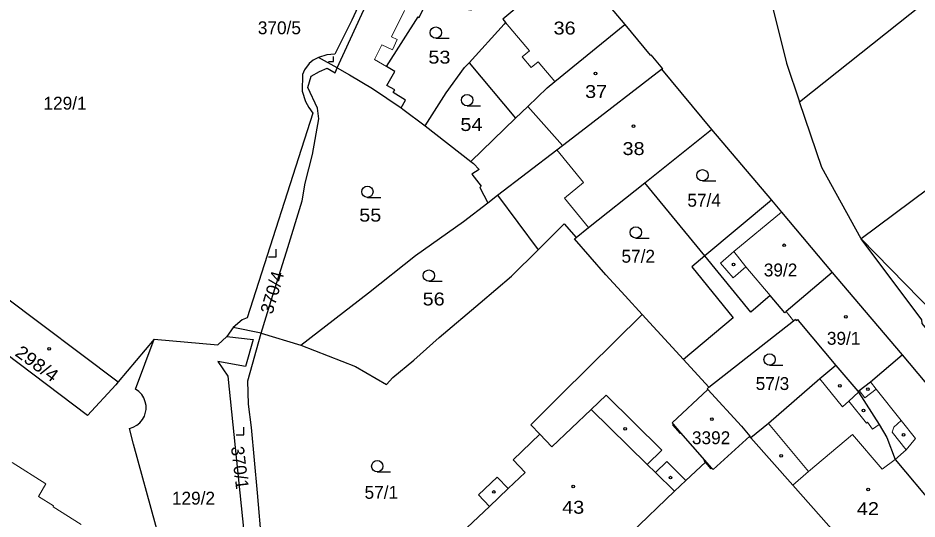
# Model space of a CAD drawing. Extents: x -679733 to -673243, y -1075091 to -1066557.
# Drawn here: x -676657.5 to -676538.9, y -1071449.2 to -1071383.1 of the extents above; entities that cross this region are included whole.
import ezdxf
from ezdxf.enums import TextEntityAlignment as Align

# ---------------------------------------------------------------- set-up
doc = ezdxf.new("R2010")
doc.units = 0
doc.header["$LTSCALE"] = 0.68
for name, color, linetype, lineweight in [('1', 7, 'Continuous', 25), ('3', 7, 'Continuous', 25), ('4', 7, 'Continuous', 13), ('5', 7, 'Continuous', 25)]:
    doc.layers.add(name, color=color, linetype=linetype, lineweight=lineweight)
doc.layers.add('2', color=7, linetype='Continuous')

msp = doc.modelspace()

# ---------------------------------------------------------------- linework, layer by layer
at = {"layer": '1'}
for p, q in [((-676615.42, -1071389.7), (-676607.13, -1071371.5)), ((-676603.81, -1071397.35), (-676597.79, -1071402.04)), ((-676591.9, -1071396.34), (-676597.79, -1071402.04)), ((-676574.86, -1071404.84), (-676566.05, -1071397.82)), ((-676566.05, -1071397.82), (-676558.15, -1071407.15)), ((-676566.95, -1071414.5), (-676574.86, -1071404.84)), ((-676595.55, -1071407.49), (-676594.27, -1071406.5)), ((-676594.27, -1071406.5), (-676588.94, -1071413.68)), ((-676558.15, -1071407.15), (-676566.95, -1071414.5)), ((-676569.76, -1071428.19), (-676575.21, -1071422.22)), ((-676625.45, -1071424.7), (-676620.24, -1071426.29))]:
    msp.add_line(p, q, dxfattribs=at)
for points in [[(-676554.44, -1071394.18), (-676531.78, -1071376.07), (-676537.08, -1071369.59), (-676541.9, -1071364.02)], [(-676559.57, -1071370.01), (-676559.71, -1071373.12), (-676558.12, -1071381.28), (-676556.17, -1071389.08), (-676554.44, -1071394.18)], [(-676607.93, -1071371.09), (-676609.2, -1071373.82), (-676611.68, -1071379.45), (-676613.49, -1071383.37), (-676615.74, -1071387.86), (-676616.79, -1071387.96), (-676617.88, -1071388.31)], [(-676588.21, -1071373.1), (-676584.13, -1071375.35), (-676584.46, -1071375.63), (-676577.5, -1071383.95)], [(-676607, -1071394.96), (-676606.44, -1071393.97), (-676608.03, -1071392.93), (-676607.84, -1071392.6), (-676608.89, -1071392), (-676607.84, -1071390.16), (-676608.92, -1071389.51), (-676604.76, -1071382.97), (-676604.6, -1071383.04), (-676603.74, -1071381.24), (-676597.79, -1071382.01), (-676596.53, -1071381.2), (-676594, -1071379.54), (-676592.51, -1071378.17), (-676590.63, -1071380.8)], [(-676590.63, -1071380.8), (-676593.58, -1071383.26), (-676593.21, -1071383.7), (-676593.42, -1071383.92), (-676598.04, -1071389), (-676591.9, -1071396.34)], [(-676591.9, -1071396.34), (-676590.29, -1071394.78), (-676587.74, -1071392.31), (-676586.71, -1071391.48), (-676577.5, -1071383.95)], [(-676577.5, -1071383.95), (-676574.16, -1071388.03), (-676574.08, -1071387.97), (-676572.5, -1071389.8), (-676572.66, -1071389.87), (-676566.05, -1071397.82)], [(-676617.88, -1071388.31), (-676618.61, -1071388.69), (-676619.11, -1071389.11), (-676619.75, -1071389.94), (-676620.01, -1071390.56), (-676620.07, -1071392.77), (-676619.59, -1071394.13), (-676619.18, -1071394.93), (-676618.66, -1071395.65), (-676627.3, -1071422.68), (-676627.95, -1071422.94), (-676629.15, -1071423.95)], [(-676625.45, -1071424.7), (-676624.15, -1071420.38), (-676622.13, -1071413.98), (-676620.04, -1071407.23), (-676619.66, -1071404.92), (-676618.7, -1071401.1), (-676617.84, -1071396.43), (-676618.04, -1071394.99), (-676619.3, -1071392.29), (-676618.86, -1071390.8), (-676617.78, -1071390.15), (-676616.76, -1071389.74), (-676615.7, -1071390.33), (-676615.42, -1071389.7), (-676617.88, -1071388.31)], [(-676603.81, -1071397.35), (-676601.05, -1071392.98), (-676598.62, -1071389.64), (-676598.04, -1071389)], [(-676615.42, -1071389.7), (-676613.81, -1071390.61), (-676610.76, -1071392.4), (-676607, -1071394.96)], [(-676594.27, -1071406.5), (-676586.46, -1071400.51), (-676585.72, -1071399.94), (-676583.23, -1071398.03), (-676572.66, -1071389.87)], [(-676607, -1071394.96), (-676606.76, -1071395.12), (-676603.81, -1071397.35)], [(-676546.3, -1071412.23), (-676551.51, -1071402.82), (-676554.44, -1071394.18)], [(-676597.79, -1071402.04), (-676597.44, -1071402.3), (-676596.7, -1071403.12), (-676597.65, -1071403.73), (-676596.42, -1071405.3), (-676596.62, -1071405.46), (-676595.55, -1071407.49)], [(-676583.91, -1071412.06), (-676582.27, -1071410.75), (-676574.86, -1071404.84)], [(-676535.89, -1071404.79), (-676537.32, -1071405.92), (-676537.51, -1071405.68), (-676546.3, -1071412.23)], [(-676620.24, -1071426.29), (-676611.29, -1071419.39), (-676605.1, -1071414.47), (-676598.76, -1071409.97), (-676595.55, -1071407.49)], [(-676558.15, -1071407.15), (-676556.84, -1071408.71), (-676550.13, -1071416.68)], [(-676588.94, -1071413.68), (-676587.18, -1071411.93), (-676585.48, -1071410.26), (-676583.91, -1071412.06)], [(-676575.21, -1071422.22), (-676577.43, -1071419.78), (-676580.01, -1071417), (-676584.11, -1071412.24), (-676583.91, -1071412.06)], [(-676525.88, -1071438.63), (-676532.26, -1071430.98), (-676535.87, -1071426.35), (-676538.25, -1071423.43), (-676538.31, -1071422.94), (-676546.3, -1071412.23)], [(-676546.3, -1071412.23), (-676525, -1071434.06), (-676521.08, -1071434.3)], [(-676620.24, -1071426.29), (-676613.03, -1071429.08), (-676608.93, -1071431.46), (-676608.08, -1071430.55), (-676605.33, -1071428.25), (-676601.97, -1071425.26), (-676596.59, -1071420.68), (-676592.44, -1071417.18), (-676588.94, -1071413.68)], [(-676566.95, -1071414.5), (-676568.67, -1071415.94), (-676563.2, -1071422.66), (-676569.76, -1071428.19)], [(-676550.13, -1071416.68), (-676556.21, -1071421.85), (-676556.38, -1071422.01), (-676558.31, -1071419.73), (-676560.88, -1071421.91), (-676566.95, -1071414.5)], [(-676550.13, -1071416.68), (-676548.91, -1071418.13), (-676540.9, -1071427.55)], [(-676662.84, -1071424.65), (-676659.66, -1071420.19), (-676659.39, -1071419.78), (-676644.31, -1071431.12)], [(-676575.21, -1071422.22), (-676585.95, -1071432.82), (-676589.88, -1071436.78), (-676588.71, -1071438.04), (-676592.2, -1071441.42), (-676590.62, -1071443.1), (-676592.88, -1071445.22), (-676594.32, -1071443.69), (-676596.77, -1071446.05), (-676595.33, -1071447.58), (-676598.3, -1071450.36), (-676587.79, -1071461.53)], [(-676566.43, -1071431.83), (-676555.25, -1071423.07), (-676554.99, -1071422.87), (-676554.89, -1071423.01), (-676554.71, -1071422.88), (-676554.42, -1071423.27), (-676549.68, -1071428.95), (-676546.76, -1071432.36)], [(-676644.31, -1071431.12), (-676644.61, -1071431.52), (-676648.35, -1071435.57), (-676662.84, -1071424.65), (-676670.63, -1071430.85)], [(-676624.32, -1071460.51), (-676624.77, -1071456.53), (-676625.37, -1071452.45), (-676625.93, -1071445.76), (-676626.71, -1071437.13), (-676627.11, -1071434.06), (-676627.22, -1071431), (-676625.45, -1071424.7), (-676629.15, -1071423.95), (-676629.99, -1071425.14)], [(-676642.84, -1071437.27), (-676642.335, -1071437.108), (-676641.869, -1071436.853), (-676641.46, -1071436.516), (-676641.12, -1071436.108), (-676640.864, -1071435.644), (-676640.744, -1071435.314), (-676640.643, -1071434.793), (-676640.642, -1071434.263), (-676640.74, -1071433.741), (-676640.935, -1071433.248), (-676641.218, -1071432.799), (-676641.581, -1071432.412), (-676642.01, -1071432.1), (-676639.58, -1071425.49), (-676644.31, -1071431.12)], [(-676639.58, -1071425.49), (-676631.17, -1071426.26), (-676629.99, -1071425.14)], [(-676629.99, -1071425.14), (-676626.5, -1071425.54), (-676627.51, -1071429.11), (-676631.18, -1071428.42), (-676629.85, -1071430.36), (-676627.63, -1071452.18), (-676627.06, -1071457.4), (-676627.95, -1071458.12), (-676628.5, -1071459.17), (-676628.73, -1071459.98)], [(-676566.56, -1071432.12), (-676566.64, -1071432.03), (-676566.43, -1071431.83), (-676569.76, -1071428.19)], [(-676546.76, -1071432.36), (-676546.59, -1071432.26), (-676545.1, -1071431.11), (-676540.9, -1071427.55)], [(-676540.9, -1071427.55), (-676534.94, -1071434.69), (-676529.44, -1071441.2)], [(-676549.68, -1071428.95), (-676551.75, -1071430.73), (-676558.56, -1071436.61), (-676560.86, -1071438.5)], [(-676566.87, -1071441.72), (-676567.04, -1071441.52), (-676566.95, -1071441.44), (-676570.1, -1071437.86), (-676570.19, -1071437.94), (-676571.18, -1071436.81), (-676571.09, -1071436.73), (-676571.25, -1071436.55), (-676566.56, -1071432.12)], [(-676566.56, -1071432.12), (-676562.09, -1071436.98), (-676561.02, -1071438.3)], [(-676546.76, -1071432.36), (-676546.68, -1071432.49), (-676543.95, -1071436.76), (-676542.93, -1071438.49), (-676541.85, -1071441.36), (-676536.58, -1071447.6)], [(-676636.38, -1071460.95), (-676636.42, -1071460.8), (-676642.28, -1071439.33), (-676642.84, -1071437.27)], [(-676561.02, -1071438.3), (-676565.83, -1071442.71), (-676566, -1071442.51), (-676566.1, -1071442.59), (-676566.87, -1071441.72)], [(-676545.82, -1071455.5), (-676555.33, -1071444.77), (-676560.86, -1071438.5), (-676561.02, -1071438.3)], [(-676557.42, -1071466.86), (-676557.95, -1071466.4), (-676558.07, -1071466.32), (-676558.3, -1071466.23), (-676558.56, -1071466.19), (-676558.82, -1071466.22), (-676559.09, -1071466.31), (-676559.32, -1071466.47), (-676559.94, -1071467.01), (-676560.51, -1071466.49), (-676560.28, -1071466.24), (-676576.7, -1071451.11), (-676570.92, -1071445.57), (-676569.45, -1071444.14), (-676566.87, -1071441.72)]]:
    msp.add_lwpolyline(points, dxfattribs=at)
at = {"layer": '3'}
for p, q in [((-676602.423, -1071385.78), (-676600.673, -1071385.78)), ((-676598.293, -1071394.69), (-676596.543, -1071394.69)), ((-676567.253, -1071404.61), (-676565.503, -1071404.61)), ((-676611.443, -1071406.78), (-676609.693, -1071406.78)), ((-676576.043, -1071412.15), (-676574.293, -1071412.15)), ((-676603.333, -1071417.85), (-676601.583, -1071417.85)), ((-676558.393, -1071428.92), (-676556.643, -1071428.92)), ((-676610.143, -1071443.01), (-676608.393, -1071443.01))]:
    msp.add_line(p, q, dxfattribs=at)
for points in [[(-676616.571, -1071388.84), (-676615.9, -1071388.84), (-676615.9, -1071388.17)], [(-676624.491, -1071414.63), (-676623.49, -1071414.63), (-676623.49, -1071413.63)], [(-676628.761, -1071438.11), (-676627.76, -1071438.11), (-676627.76, -1071437.11)]]:
    msp.add_lwpolyline(points, dxfattribs=at)
for centre in [(-676602.4229, -1071385.0298), (-676598.2929, -1071393.9398), (-676567.2529, -1071403.8598), (-676611.4429, -1071406.0298), (-676576.0429, -1071411.3998), (-676603.3329, -1071417.0998), (-676558.3929, -1071428.1698), (-676610.1429, -1071442.2598)]:
    msp.add_circle(centre, 0.75, dxfattribs=at)
at = {"layer": '4'}
for p, q in [((-676608.26, -1071385.58), (-676606.57, -1071382.13)), ((-676593.21, -1071383.7), (-676590.08, -1071387.45)), ((-676610.51, -1071388.57), (-676609.56, -1071386.63)), ((-676609.56, -1071386.63), (-676608.15, -1071387.32)), ((-676607.51, -1071385.93), (-676608.26, -1071385.58)), ((-676608.15, -1071387.32), (-676607.51, -1071385.93)), ((-676590.08, -1071387.45), (-676591.02, -1071388.23)), ((-676608.92, -1071389.51), (-676610.51, -1071388.57)), ((-676591.02, -1071388.23), (-676589.83, -1071389.65)), ((-676589.83, -1071389.65), (-676588.9, -1071388.87)), ((-676588.9, -1071388.87), (-676586.71, -1071391.48)), ((-676590.29, -1071394.78), (-676585.72, -1071399.94)), ((-676586.46, -1071400.51), (-676582.93, -1071404.81)), ((-676582.93, -1071404.81), (-676585.44, -1071406.87)), ((-676585.44, -1071406.87), (-676582.27, -1071410.75)), ((-676556.84, -1071408.71), (-676563.12, -1071413.94)), ((-676563.12, -1071413.94), (-676564.85, -1071415.45)), ((-676561.53, -1071415.94), (-676563.12, -1071413.94)), ((-676564.85, -1071415.45), (-676563.18, -1071417.38)), ((-676563.18, -1071417.38), (-676561.53, -1071415.94)), ((-676561.53, -1071415.94), (-676558.31, -1071419.73)), ((-676556.21, -1071421.85), (-676555.25, -1071423.07)), ((-676551.75, -1071430.73), (-676548.78, -1071434.44)), ((-676545.1, -1071431.11), (-676544.34, -1071432.08)), ((-676581.95, -1071434.76), (-676579.96, -1071432.88)), ((-676579.96, -1071432.88), (-676572.62, -1071440.12)), ((-676547.96, -1071433.68), (-676546.68, -1071432.49)), ((-676545.83, -1071433.22), (-676546.59, -1071432.26)), ((-676544.34, -1071432.08), (-676545.83, -1071433.22)), ((-676544.34, -1071432.08), (-676541.04, -1071436.22)), ((-676548.78, -1071434.44), (-676547.96, -1071433.68)), ((-676547.96, -1071433.68), (-676545.62, -1071436.57)), ((-676587.13, -1071439.72), (-676581.95, -1071434.76)), ((-676581.95, -1071434.76), (-676574.53, -1071442.05)), ((-676545.62, -1071436.57), (-676545.49, -1071436.45)), ((-676545.49, -1071436.45), (-676544.84, -1071437.36)), ((-676541.04, -1071436.22), (-676542, -1071437.11)), ((-676539.13, -1071438.61), (-676541.04, -1071436.22)), ((-676571.09, -1071436.73), (-676570.1, -1071437.86)), ((-676558.56, -1071436.61), (-676553.27, -1071442.94)), ((-676544.84, -1071437.36), (-676543.95, -1071436.76)), ((-676542, -1071437.11), (-676542.21, -1071437.77)), ((-676588.71, -1071438.04), (-676587.13, -1071439.72)), ((-676553.27, -1071442.94), (-676547.46, -1071438.07)), ((-676547.46, -1071438.07), (-676543.56, -1071442.64)), ((-676542.21, -1071437.77), (-676540.37, -1071440.08)), ((-676540.37, -1071440.08), (-676539.13, -1071438.61)), ((-676574.53, -1071442.05), (-676572.62, -1071440.12)), ((-676541.85, -1071441.36), (-676540.37, -1071440.08)), ((-676658.31, -1071441.78), (-676653.84, -1071444.6)), ((-676574.53, -1071442.05), (-676573.46, -1071443.1)), ((-676573.46, -1071443.1), (-676571.95, -1071441.65)), ((-676569.45, -1071444.14), (-676571.95, -1071441.65)), ((-676566.95, -1071441.44), (-676566, -1071442.51)), ((-676541.85, -1071441.36), (-676543.56, -1071442.64)), ((-676573.46, -1071443.1), (-676570.92, -1071445.57)), ((-676553.27, -1071442.94), (-676555.33, -1071444.77)), ((-676653.84, -1071444.6), (-676654.84, -1071446.24)), ((-676595.33, -1071447.58), (-676592.88, -1071445.22)), ((-676654.84, -1071446.24), (-676652.83, -1071447.51)), ((-676652.83, -1071447.51), (-676652.91, -1071447.63)), ((-676652.91, -1071447.63), (-676649.19, -1071449.94))]:
    msp.add_line(p, q, dxfattribs=at)
at = {"layer": '5'}
for centre in [(-676581.3668, -1071390.4192), (-676576.3468, -1071397.3892), (-676556.4868, -1071413.0992), (-676563.1368, -1071415.6292), (-676548.3268, -1071422.5492), (-676653.4068, -1071426.7792), (-676549.1368, -1071431.6392), (-676545.4168, -1071432.0792), (-676546.0068, -1071434.9192), (-676565.9968, -1071436.0492), (-676577.4368, -1071437.3292), (-676540.7168, -1071438.1092), (-676556.8768, -1071440.8992), (-676571.4668, -1071443.7692), (-676584.2868, -1071444.9392), (-676594.7668, -1071445.6592), (-676545.3868, -1071445.3392)]:
    msp.add_circle(centre, 0.175, dxfattribs=at)

# ---------------------------------------------------------------- texts
at = {"layer": '2'}
msp.add_text('370/5', height=1.7, dxfattribs=at).set_placement((-676620.209, -1071385.243), align=Align.RIGHT)
at = {"layer": '2', "width": 1.15}
for s, p in [('36', (-676586.89, -1071385.279)), ('53', (-676603.4, -1071389.12)), ('37', (-676582.73, -1071393.66)), ('54', (-676599.18, -1071398.019)), ('38', (-676577.79, -1071401.19)), ('55', (-676612.52, -1071409.979)), ('56', (-676604.16, -1071421.04)), ('43', (-676585.76, -1071448.529)), ('42', (-676546.88, -1071448.71))]:
    msp.add_text(s, height=1.7, dxfattribs=at).set_placement(p)
at = {"layer": '2'}
for s, p in [('129/1', (-676654.17, -1071395.2)), ('57/4', (-676569.24, -1071408.009)), ('57/2', (-676577.93, -1071415.4)), ('39/2', (-676559.16, -1071417.21)), ('39/1', (-676550.84, -1071426.229)), ('57/3', (-676560.23, -1071432.2)), ('3392', (-676568.64, -1071439.35)), ('57/1', (-676611.82, -1071446.56)), ('129/2', (-676637.23, -1071447.33))]:
    msp.add_text(s, height=1.7, dxfattribs=at).set_placement(p)
for s, rotation, p in [('370/4', 74, (-676623.972, -1071422.294)), ('370/1', 277, (-676629.443, -1071439.733))]:
    msp.add_text(s, height=1.7, rotation=rotation, dxfattribs=at).set_placement(p)
at = {"layer": '2', "width": 1.1}
msp.add_text('298/4', height=1.7, rotation=324, dxfattribs=at).set_placement((-676658.049, -1071427.567))

doc.saveas('drawing.dxf')
